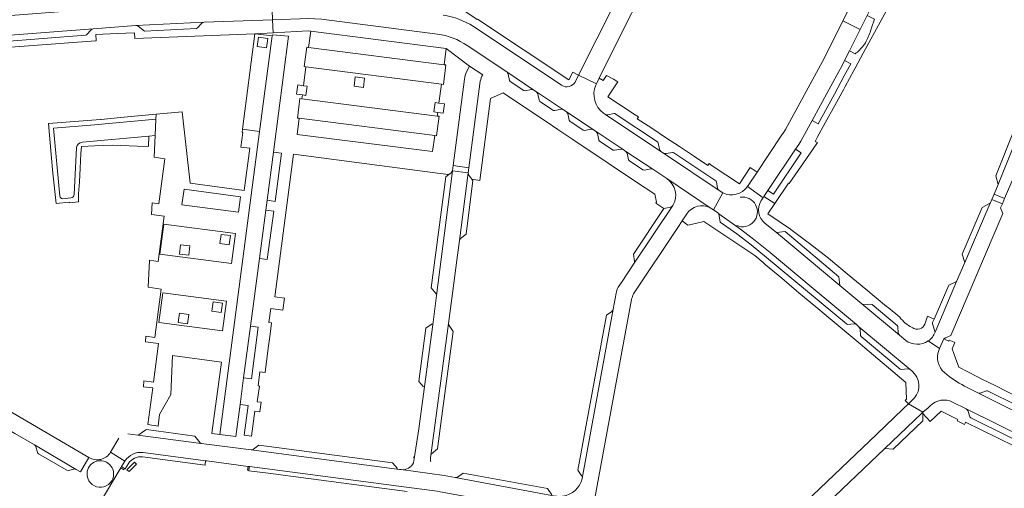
# Model space of a CAD drawing. Header units: metres. Extents: x 166325 to 190320, y 381923 to 404576.
# Tile 315 of 656: x 174157 to 174459, y 388186 to 388330. Entities that reach past the tile are written whole.
import ezdxf

# ---------------------------------------------------------------- set-up
doc = ezdxf.new("R2010")
doc.units = ezdxf.units.M
for name, color, linetype, lineweight in [('B-WE-VH-VERHARDING_BETON-GV', 8, 'Continuous', 18), ('B-WE-VH-VERHARDING_BETONSTRAATSTEEN-GV', 8, 'Continuous', 18), ('B-WE-VH-VERHARDING_STRAATBAKSTEEN-GV', 8, 'Continuous', 18)]:
    doc.layers.add(name, color=color, linetype=linetype, lineweight=lineweight)

msp = doc.modelspace()

# ---------------------------------------------------------------- linework, layer by layer
at = {"layer": 'B-WE-VH-VERHARDING_BETON-GV', "flags": 128}
for points in [[(174187.844, 388192.552), (174187.636, 388192.202), (174188.615, 388191.61), (174188.827, 388191.951)], [(174227.145, 388192.586), (174226.738, 388192.641), (174226.568, 388191.494), (174226.967, 388191.47)]]:
    msp.add_lwpolyline(points, close=True, dxfattribs=at)
at = {"layer": 'B-WE-VH-VERHARDING_BETONSTRAATSTEEN-GV', "flags": 128}
for points in [[(174358.534, 388359.853), (174359.496, 388361.782), (174356.793, 388363.137), (174354.049, 388364.417), (174339.473, 388335.235), (174328.303, 388312.864), (174333.74, 388310.175), (174334.623, 388311.9), (174342.31, 388327.458), (174346.887, 388336.533)], [(174419.459, 388336.338), (174414.185, 388338.997), (174409.465, 388329.521), (174414.783, 388326.902), (174416.918, 388331.194), (174418.035, 388333.47)], [(174409.966, 388317.353), (174411.502, 388320.308), (174414.783, 388326.902), (174409.465, 388329.521), (174404.011, 388318.57), (174403.224, 388317.065), (174402.584, 388315.924), (174391.865, 388296.193), (174391.329, 388295.362), (174390.538, 388294.175), (174383.126, 388283.086), (174380.139, 388278.617), (174384.943, 388275.161), (174385.217, 388275.58), (174386.443, 388277.445), (174394.922, 388290.122), (174395.923, 388291.55), (174396.537, 388292.543), (174400.066, 388298.968), (174405.168, 388308.329), (174408.259, 388314.022), (174409.126, 388315.632)], [(174480.165, 388327.054), (174480.49, 388327.902), (174477.208, 388329.2), (174476.842, 388328.269), (174457.224, 388279.277), (174455.966, 388276.33), (174459.173, 388274.978), (174462, 388281.595), (174468.673, 388298.242)], [(174476.842, 388328.269), (174474.4, 388326.955), (174456.505, 388281.956), (174457.224, 388279.277)], [(174409.966, 388317.353), (174409.126, 388315.632), (174408.259, 388314.022), (174405.168, 388308.329), (174400.066, 388298.968), (174401.894, 388297.959), (174406.876, 388307.079), (174409.882, 388312.661), (174411.909, 388316.392)], [(174394.922, 388290.122), (174386.443, 388277.445), (174388.196, 388276.296), (174396.706, 388289.017)], [(174294.609, 388284.424), (174289.736, 388285.063), (174289.534, 388283.511), (174294.405, 388282.861)], [(174459.173, 388274.978), (174455.966, 388276.33), (174455.268, 388274.692), (174458.466, 388273.324)], [(174454.765, 388273.512), (174452.279, 388272.192), (174446.092, 388257.849), (174446.947, 388255.296)], [(174444.408, 388249.478), (174442.048, 388248.361), (174437.499, 388237.918), (174437.029, 388236.838), (174437.043, 388236.438), (174437.832, 388233.839)], [(174409.218, 388185.579), (174422.32, 388198.097), (174433.61, 388208.864), (174434.05, 388209.303), (174429.617, 388211.844), (174427.922, 388210.222), (174419.921, 388202.569), (174402.407, 388185.816), (174390.851, 388174.762), (174381.794, 388166.098), (174373.972, 388158.616), (174372.062, 388156.86), (174361.712, 388146.891), (174361.712, 388146.89), (174365.094, 388143.344), (174365.149, 388143.397), (174376.251, 388153.999)], [(174434.046, 388208.851), (174434.05, 388209.303), (174433.61, 388208.864), (174422.32, 388198.097), (174424.959, 388197.952), (174434.022, 388206.651)], [(174192.88, 388202.272), (174212.339, 388199.7), (174212.002, 388199.906), (174210.419, 388201.915), (174195.568, 388203.935), (174195.388, 388203.887), (174193.266, 388202.407)], [(174161.18, 388199.224), (174161.494, 388198.909), (174162.207, 388196.644), (174162.414, 388196.491), (174171.033, 388191.424), (174171.555, 388191.345), (174173.25, 388191.815), (174173.642, 388191.825), (174173.985, 388191.694)]]:
    msp.add_lwpolyline(points, close=True, dxfattribs=at)
for points in [[(174413.239, 388319.399), (174411.502, 388320.308), (174409.966, 388317.353), (174411.909, 388316.392), (174409.882, 388312.661), (174406.876, 388307.079), (174401.894, 388297.959), (174400.066, 388298.968), (174396.537, 388292.543), (174395.923, 388291.55), (174394.922, 388290.122), (174396.706, 388289.017), (174388.196, 388276.296), (174386.443, 388277.445), (174385.217, 388275.58), (174388.574, 388273.382), (174392.817, 388279.649), (174392.949, 388279.56), (174400.155, 388289.936), (174401.675, 388292.125), (174400.956, 388292.511), (174401.582, 388293.659), (174404.048, 388298.18), (174406.971, 388303.539), (174409.728, 388308.594), (174410.159, 388309.384), (174412.817, 388314.259), (174413.232, 388315.019), (174415.741, 388319.619), (174425.632, 388337.851)], [(174420.335, 388332.338), (174418.035, 388333.47), (174416.918, 388331.194), (174419.14, 388330.09), (174418.295, 388327.434)], [(174168.902, 388275.721), (174167.016, 388296.593), (174179.54, 388297.556), (174198.461, 388299.333), (174198.534, 388300.873), (174193.013, 388300.357), (174187.542, 388299.807), (174181.616, 388299.236), (174181.405, 388299.22), (174174.729, 388298.699), (174168.095, 388298.181), (174165.448, 388297.974), (174166.275, 388288.489), (174166.806, 388282.748), (174167.832, 388273.455), (174171.749, 388273.807), (174171.769, 388273.581), (174174.61, 388273.892), (174174.711, 388276.41), (174174.923, 388280.072), (174175.169, 388284.336), (174175.407, 388288.744), (174175.542, 388290.924), (174179.541, 388291.115), (174185.133, 388291.372)], [(174198.461, 388299.333), (174179.54, 388297.556), (174167.016, 388296.593), (174168.902, 388275.721)], [(174175.855, 388292.301), (174196.268, 388294.168), (174198.223, 388294.304), (174198.461, 388299.333)], [(174185.133, 388291.372), (174192.751, 388291.051), (174196.126, 388290.901), (174196.268, 388294.168), (174175.855, 388292.301)], [(174173.297, 388276.155), (174174.065, 388290.607)], [(174289.329, 388244.263), (174290.879, 388256.04), (174291.658, 388262.018), (174294.405, 388282.861), (174289.534, 388283.511), (174284.667, 388245.164), (174283.593, 388236.941), (174280.801, 388216.331), (174279.19, 388204.138), (174277.776, 388194.916), (174277.566, 388193.748)], [(174289.157, 388282.85), (174288.455, 388282.323), (174287.502, 388281.608), (174283.04, 388247.536), (174284.553, 388245.685)], [(174284.667, 388245.164), (174289.534, 388283.511)], [(174294.405, 388282.861), (174291.658, 388262.018)], [(174292.005, 388262.679), (174293.74, 388263.989), (174294.054, 388266.534), (174295.842, 388280.426)], [(174295.842, 388280.426), (174295.498, 388280.883), (174294.562, 388282.123)], [(174368.75, 388272.121), (174355.413, 388281.09)], [(174169.816, 388274.894), (174172.324, 388275.135)], [(174458.619, 388270.321), (174457.931, 388272.073), (174458.466, 388273.324), (174455.268, 388274.692), (174454.765, 388273.512), (174446.947, 388255.296), (174444.408, 388249.478), (174437.832, 388233.839)], [(174357.241, 388272.78), (174345.4, 388255.071), (174341.433, 388249.145), (174340.475, 388247.695)], [(174356.62, 388272.339), (174354.494, 388271.902), (174345.111, 388257.824), (174345.495, 388255.607)], [(174345.4, 388255.071), (174357.241, 388272.78)], [(174345.146, 388245.634), (174358.772, 388266.07), (174360.147, 388268.133), (174361.532, 388270.21)], [(174435.698, 388231.195), (174439.192, 388228.879), (174440.468, 388231.808), (174440.952, 388232.156), (174442.645, 388232.84), (174458.619, 388270.321)], [(174282.855, 388196.015), (174288.341, 388236.539), (174289.329, 388244.263)], [(174323.376, 388183.47), (174322.368, 388178.047), (174332.058, 388176.23), (174344.521, 388243.889)], [(174339.784, 388245.839), (174338.906, 388240.928), (174329.382, 388188.882)], [(174329.382, 388188.882), (174338.906, 388240.928)], [(174338.505, 388240.279), (174336.811, 388239.094), (174328.025, 388191.42), (174329.246, 388189.635)], [(174283.306, 388236.44), (174281.379, 388235.107), (174279.256, 388218.753), (174280.609, 388217.09)], [(174280.801, 388216.331), (174283.593, 388236.941)], [(174288.341, 388236.539), (174282.855, 388196.015)], [(174289.779, 388234.114), (174288.481, 388235.891)], [(174283.023, 388196.362), (174284.939, 388197.973), (174286.322, 388208.13), (174289.779, 388234.114)], [(174126.007, 388215.014), (174135.755, 388213.071), (174136.737, 388212.807), (174138.153, 388212.289), (174139.541, 388211.702), (174140.903, 388211.044), (174142.231, 388210.318), (174155.15, 388202.753), (174161.18, 388199.224), (174173.985, 388191.694), (174175.323, 388190.971), (174177.842, 388195.401), (174151.667, 388210.698)], [(174187.075, 388201.311), (174184.54, 388197.041), (174188.864, 388194.27)], [(174227.687, 388197.693), (174213.117, 388199.598), (174212.339, 388199.7), (174192.88, 388202.272), (174189.808, 388202.673)], [(174277.776, 388194.916), (174279.19, 388204.138)], [(174272.662, 388192.026), (174271.166, 388193.691), (174230.053, 388199.141), (174228.446, 388197.876)], [(174167.442, 388157.077), (174167.954, 388158.72), (174168.772, 388160.427), (174180.915, 388180.881), (174181.124, 388181.233), (174187.636, 388192.202), (174187.844, 388192.552), (174188.864, 388194.27), (174184.54, 388197.041)], [(174177.842, 388195.401), (174175.323, 388190.971)], [(174194.546, 388196.912), (174213.706, 388194.37), (174214.105, 388194.317), (174226.738, 388192.641), (174227.145, 388192.586), (174273.117, 388186.536), (174284.875, 388184.988), (174285.807, 388184.816), (174301.602, 388181.908), (174318.509, 388178.748), (174321.751, 388178.163), (174322.368, 388178.047), (174323.376, 388183.47)], [(174321.622, 388183.431), (174321.123, 388183.512), (174320.629, 388183.592), (174290.357, 388189.195), (174286.948, 388189.832), (174273.787, 388191.628), (174273.246, 388191.71), (174227.687, 388197.693)], [(174227.687, 388197.693), (174273.246, 388191.71)], [(174273.787, 388191.628), (174286.948, 388189.832)], [(174290.357, 388189.195), (174320.629, 388183.592)], [(174320.07, 388183.918), (174318.747, 388185.817), (174292.794, 388190.508), (174291.065, 388189.325)]]:
    msp.add_lwpolyline(points, dxfattribs=at)
at = {"layer": 'B-WE-VH-VERHARDING_BETONSTRAATSTEEN-GV'}
for points in [[(174418.295, 388327.434, -0.0291033), (174416.879, 388323.727)], [(174416.879, 388323.727, -0.0269376), (174415.842, 388321.942)], [(174415.842, 388321.942, -0.0530763), (174413.239, 388319.399)], [(174174.065, 388290.607, -0.3349084), (174175.855, 388292.301)], [(174289.534, 388283.511, -0.1436938), (174289.157, 388282.85)], [(174294.562, 388282.123, -0.1477299), (174294.405, 388282.861)], [(174355.413, 388281.09, -0.3959535), (174357.241, 388272.78)], [(174168.902, 388275.721, 0.365105), (174169.816, 388274.894)], [(174173.297, 388276.155, -0.3625825), (174172.324, 388275.135)], [(174291.658, 388262.018, -0.1751176), (174292.005, 388262.679)], [(174345.495, 388255.607, -0.0843712), (174345.4, 388255.071)], [(174340.475, 388247.695, 0.0875937), (174339.784, 388245.839)], [(174344.521, 388243.889, -0.0366203), (174345.146, 388245.634)], [(174338.906, 388240.928, -0.1406607), (174338.505, 388240.279)], [(174288.481, 388235.891, -0.1700789), (174288.341, 388236.539)], [(174184.54, 388197.041, -0.426438), (174177.842, 388195.401)], [(174228.446, 388197.876, -0.1543809), (174227.687, 388197.693)], [(174277.56, 388195.593, -0.1814257), (174277.776, 388194.916)], [(174282.889, 388193.978, -0.0952361), (174282.855, 388196.015)], [(174282.855, 388196.015, -0.1276041), (174283.023, 388196.362)], [(174182.417, 388194.233, 0.6773869), (174177.878, 388188.146)], [(174182.417, 388194.233, -0.2378824), (174185.165, 388191.785)], [(174277.566, 388193.748, -0.3185406), (174273.787, 388191.628)], [(174177.878, 388188.146, 0.9166942), (174185.165, 388191.785)], [(174291.065, 388189.325, -0.1265794), (174290.357, 388189.195)], [(174329.382, 388188.882, -0.3037291), (174323.376, 388183.47)]]:
    msp.add_lwpolyline(points, format="xyb", dxfattribs=at)
at = {"layer": 'B-WE-VH-VERHARDING_STRAATBAKSTEEN-GV', "flags": 128}
for points in [[(174213.289, 388329.169), (174234.289, 388329.887), (174234.084, 388335.877), (174231.987, 388335.786), (174229.836, 388335.762), (174213.906, 388335.19), (174200.866, 388334.643), (174191.106, 388334.03), (174137.825, 388329.965), (174129.587, 388328.684), (174130.432, 388323.251)], [(174234.084, 388335.877), (174234.289, 388329.887), (174245.407, 388330.267), (174247.261, 388330.214), (174249.265, 388330.031), (174284.967, 388325.469)], [(174327.243, 388310.741), (174328.303, 388312.864), (174326.503, 388313.76), (174325.336, 388311.419), (174297.256, 388330.123), (174297.119, 388329.952), (174292.697, 388332.898), (174292.719, 388333.004), (174260.887, 388337.177)], [(174180.072, 388323.472), (174179.938, 388325.356), (174186.559, 388325.657), (174191.847, 388325.897), (174191.926, 388324.161), (174228.866, 388325.61), (174234.5, 388325.914), (174234.289, 388329.887), (174213.289, 388329.169), (174212.551, 388328.836), (174211.184, 388327.38), (174210.871, 388327.222), (174194.914, 388326.361), (174192.956, 388327.88), (174192.245, 388328.119), (174179.169, 388327.133), (174178.525, 388326.804), (174177.165, 388325.284), (174176.809, 388325.116), (174150.844, 388323.11), (174150.485, 388323.265), (174148.955, 388324.53), (174148.194, 388324.787)], [(174148.194, 388324.787), (174179.169, 388327.133), (174192.245, 388328.119), (174213.289, 388329.169)], [(174284.967, 388325.469), (174249.265, 388330.031), (174247.261, 388330.214), (174245.407, 388330.267), (174234.289, 388329.887), (174234.5, 388325.914), (174245.249, 388326.486), (174246.032, 388326.401), (174287.642, 388321.087), (174294.783, 388315.609), (174298.886, 388312.976)], [(174293.895, 388313.872), (174294.783, 388315.609), (174287.642, 388321.087), (174286.963, 388316.068), (174287.554, 388316.005), (174286.75, 388310.046), (174286.195, 388310.117), (174285.392, 388304.281), (174287.117, 388304.041), (174286.705, 388301.187), (174285.031, 388301.424), (174284.874, 388300.286), (174285.446, 388300.223), (174284.643, 388294.252), (174284.085, 388294.316), (174283.443, 388289.361), (174241.843, 388294.648), (174242.477, 388299.635), (174241.91, 388299.697), (174242.704, 388305.692), (174243.248, 388305.622), (174243.423, 388306.775), (174241.649, 388307.041), (174242.035, 388309.916), (174243.811, 388309.636), (174244.545, 388315.435), (174243.97, 388315.511), (174244.778, 388321.505), (174245.367, 388321.419), (174246.032, 388326.401), (174245.249, 388326.486), (174234.5, 388325.914), (174228.866, 388325.61), (174234.182, 388324.91), (174234.224, 388325.228), (174239.216, 388324.884), (174234.562, 388289.207), (174237.032, 388288.891), (174235.045, 388274.054), (174232.583, 388274.399), (174232.195, 388271.374), (174234.644, 388271.058), (174232.654, 388256.235), (174230.213, 388256.554), (174227.465, 388235.69), (174229.884, 388235.373), (174227.817, 388219.546), (174225.373, 388219.844), (174224.3, 388211.698), (174226.766, 388211.377), (174225.55, 388202.236), (174227.796, 388201.925), (174228.81, 388209.625), (174230.396, 388209.416), (174230.784, 388212.36), (174229.584, 388212.518), (174230.217, 388217.324), (174229.826, 388217.376), (174230.388, 388221.655), (174231.974, 388221.447), (174232.969, 388229.004), (174233.531, 388233.269), (174233.987, 388236.73)], [(174295.972, 388327.869), (174321.135, 388311.077), (174323.079, 388309.751)], [(174142.457, 388317.449), (174145.853, 388317.661), (174145.604, 388320.851), (174152.564, 388321.38), (174159.345, 388321.896), (174166.215, 388322.418), (174172.915, 388322.928), (174179.968, 388323.464), (174180.072, 388323.472)], [(174355.413, 388281.09), (174351.14, 388283.94), (174350.458, 388284.087), (174348.422, 388283.68), (174348.054, 388283.745), (174343.878, 388286.527), (174343.663, 388286.858), (174343.25, 388288.901), (174342.832, 388289.455), (174342.008, 388289.997), (174341.347, 388290.169), (174339.282, 388289.766), (174338.909, 388289.839), (174334.722, 388292.62), (174334.518, 388292.926), (174334.123, 388294.966), (174333.707, 388295.541), (174332.838, 388296.113), (174332.185, 388296.242), (174330.109, 388295.855), (174329.726, 388295.937), (174325.555, 388298.724), (174325.346, 388299.045), (174324.945, 388301.069), (174324.513, 388301.656), (174323.689, 388302.199), (174322.989, 388302.376), (174320.959, 388301.959), (174320.581, 388302.031), (174316.427, 388304.812), (174316.192, 388305.139), (174315.805, 388307.152), (174315.373, 388307.744), (174314.544, 388308.306), (174313.824, 388308.459), (174311.833, 388308.041), (174311.449, 388308.113), (174307.27, 388310.901), (174307.071, 388311.222), (174306.684, 388313.226), (174306.244, 388313.842), (174294.043, 388321.948)], [(174294.043, 388321.948), (174306.244, 388313.842), (174314.544, 388308.306), (174315.373, 388307.744), (174323.689, 388302.199), (174324.513, 388301.656), (174332.838, 388296.113), (174333.707, 388295.541), (174342.008, 388289.997), (174342.832, 388289.455), (174351.14, 388283.94), (174355.413, 388281.09), (174368.75, 388272.121), (174369.683, 388271.494), (174372.593, 388276.699), (174371.458, 388277.458), (174354.409, 388288.9), (174353.569, 388289.457), (174336.514, 388300.816)], [(174298.886, 388312.976), (174294.783, 388315.609), (174293.895, 388313.872)], [(174289.534, 388283.511), (174289.736, 388285.063), (174293.204, 388311.665)], [(174293.204, 388311.665), (174289.736, 388285.063), (174294.609, 388284.424), (174298.088, 388311.056)], [(174298.088, 388311.056), (174294.609, 388284.424), (174294.405, 388282.861)], [(174333.55, 388309.805), (174333.74, 388310.175), (174328.303, 388312.864), (174327.243, 388310.741)], [(174359.29, 388290.902), (174355.036, 388293.717), (174350.784, 388296.53), (174346.306, 388299.493), (174346.663, 388300.033), (174345.645, 388300.708), (174337.306, 388306.231), (174340.341, 388310.814), (174339.027, 388311.686), (174336.895, 388312.751), (174335.877, 388311.257), (174334.623, 388311.9), (174333.74, 388310.175), (174333.55, 388309.805)], [(174294.562, 388282.123), (174295.498, 388280.883), (174297.931, 388280.514), (174301.249, 388305.659), (174305.13, 388307.421), (174320.32, 388297.279), (174321.885, 388296.208), (174326.239, 388293.296), (174326.502, 388293.12), (174348.56, 388278.392), (174348.72, 388278.285), (174351.737, 388276.283), (174352.207, 388273.845), (174352.015, 388273.557), (174354.494, 388271.902), (174356.62, 388272.339)], [(174336.514, 388300.816), (174335.913, 388301.221)], [(174337.253, 388300.683), (174339.245, 388301.05), (174339.414, 388301.049), (174339.573, 388300.985), (174352.53, 388292.376), (174352.665, 388292.251), (174352.745, 388292.05), (174353.149, 388290.088)], [(174339.573, 388300.985), (174339.414, 388301.049), (174339.245, 388301.05), (174337.253, 388300.683)], [(174353.149, 388290.088), (174352.745, 388292.05), (174352.665, 388292.251), (174352.53, 388292.376), (174339.573, 388300.985)], [(174336.514, 388300.816), (174353.569, 388289.457)], [(174353.569, 388289.457), (174354.409, 388288.9)], [(174354.409, 388288.9), (174371.458, 388277.458)], [(174355.183, 388288.755), (174357.152, 388289.094), (174357.334, 388289.1), (174357.533, 388289.006), (174370.444, 388280.396), (174370.59, 388280.276), (174370.668, 388280.06), (174371.006, 388278.091)], [(174357.533, 388289.006), (174357.334, 388289.1), (174357.152, 388289.094), (174355.183, 388288.755)], [(174371.006, 388278.091), (174370.668, 388280.06), (174370.59, 388280.276), (174370.444, 388280.396), (174357.533, 388289.006)], [(174380.139, 388278.617), (174383.126, 388283.086), (174381.024, 388284.491), (174377.712, 388279.486), (174369.373, 388285.027), (174368.361, 388285.697), (174367.994, 388285.143), (174363.543, 388288.088), (174359.29, 388290.902)], [(174233.987, 388236.73), (174233.17, 388236.838), (174233.732, 388241.114), (174237.463, 388240.624), (174237.938, 388244.341), (174234.946, 388244.736), (174240.742, 388288.597), (174285.809, 388282.642), (174288.455, 388282.323), (174289.157, 388282.85)], [(174371.458, 388277.458), (174372.593, 388276.699)], [(174384.42, 388274.369), (174384.943, 388275.161), (174380.139, 388278.617)], [(174372.593, 388276.699), (174369.683, 388271.494), (174371.034, 388270.574), (174371.37, 388270.292), (174378.047, 388265.537), (174382.556, 388262.057), (174387.177, 388258.337), (174399.715, 388247.833), (174413.632, 388236.194), (174414.401, 388235.536), (174430.145, 388222.373), (174430.786, 388221.845)], [(174405.025, 388256.622), (174403.747, 388257.683), (174399.204, 388261.129), (174393.539, 388265.426), (174393.423, 388265.505), (174386.449, 388270.244), (174388.574, 388273.382), (174385.217, 388275.58), (174384.943, 388275.161), (174384.42, 388274.369)], [(174415.118, 388232.519), (174414.938, 388232.853), (174414.755, 388234.884), (174414.401, 388235.536), (174413.632, 388236.194), (174412.911, 388236.426), (174410.896, 388236.266), (174410.549, 388236.392), (174386.057, 388256.863), (174381.322, 388260.736), (174376.918, 388264.081), (174371.763, 388267.696), (174371.37, 388270.292), (174371.034, 388270.574), (174369.683, 388271.494), (174368.75, 388272.121)], [(174361.532, 388270.21), (174360.147, 388268.133), (174361.889, 388266.792), (174364.212, 388267.317), (174366.812, 388267.846), (174373.191, 388263.564), (174382.389, 388257.413), (174384.975, 388255.258), (174385.747, 388254.6), (174390.711, 388250.437), (174395.271, 388246.613), (174395.992, 388246.008), (174400.521, 388242.21), (174404.994, 388238.458), (174409.887, 388234.354), (174414.78, 388230.251), (174416.19, 388229.072), (174428.805, 388218.391), (174429.001, 388213.334), (174428.646, 388212.911), (174429.617, 388211.844), (174430.26, 388212.43), (174431.504, 388213.652)], [(174428.784, 388231.352), (174426.855, 388232.938), (174415.347, 388242.573), (174408.515, 388248.271), (174389.042, 388264.561), (174385.649, 388267.322)], [(174385.649, 388267.322), (174389.042, 388264.561), (174391.735, 388264.784), (174408.272, 388250.922), (174408.515, 388248.271), (174415.347, 388242.573), (174416.048, 388242.323), (174418.08, 388242.487), (174418.455, 388242.38), (174426.133, 388235.967), (174426.322, 388235.616), (174426.49, 388233.604), (174426.855, 388232.938), (174428.784, 388231.352)], [(174426.925, 388238.471), (174423.378, 388241.412), (174422.918, 388241.799), (174416.529, 388247.065), (174410.777, 388251.843), (174405.025, 388256.622)], [(174437.832, 388233.839), (174437.043, 388236.438), (174437.029, 388236.838), (174437.499, 388237.918), (174435.433, 388238.769), (174434.771, 388236.613)], [(174430.786, 388221.845), (174430.145, 388222.373), (174429.457, 388222.605), (174427.397, 388222.445), (174427.049, 388222.554), (174415.118, 388232.519)], [(174467.832, 388211.687), (174463.951, 388213.619), (174460.07, 388215.552), (174456.23, 388217.464), (174452.391, 388219.376), (174450.629, 388220.238), (174445.099, 388223.136), (174444.095, 388225.876), (174443.026, 388228.795), (174443.861, 388230.722), (174443.714, 388230.796), (174442.103, 388231.44), (174442, 388231.16), (174440.468, 388231.808), (174439.192, 388228.879), (174438.913, 388228.239)], [(174438.913, 388228.239), (174439.192, 388228.879), (174435.698, 388231.195)], [(174443.189, 388212.407), (174447.375, 388210.333), (174475.535, 388196.338), (174488.345, 388189.961), (174491.037, 388195.362), (174488.941, 388196.413), (174471.707, 388204.927), (174450.983, 388215.251), (174448.046, 388216.7), (174446.823, 388217.304)], [(174446.823, 388217.304), (174448.046, 388216.7), (174450.983, 388215.251), (174451.696, 388215.182), (174453.578, 388215.824), (174453.933, 388215.801), (174472.123, 388206.789), (174471.47, 388205.455)], [(174431.504, 388213.652), (174430.26, 388212.43), (174429.617, 388211.844), (174434.05, 388209.303), (174435.631, 388210.666), (174436.29, 388211.234)], [(174451.696, 388215.182), (174450.983, 388215.251), (174471.707, 388204.927), (174488.941, 388196.413), (174488.472, 388196.961), (174487.788, 388198.821), (174487.583, 388199.134), (174473.009, 388206.374), (174472.279, 388204.997)], [(174471.47, 388205.455), (174472.123, 388206.789), (174453.933, 388215.801), (174453.578, 388215.824), (174451.696, 388215.182)], [(174436.29, 388211.234), (174435.631, 388210.666), (174434.05, 388209.303), (174434.046, 388208.851), (174436.338, 388206.454), (174439.678, 388209.64), (174444.786, 388207.074), (174444.563, 388206.626), (174446.811, 388205.51), (174447.034, 388205.958), (174447.181, 388206.253), (174462.174, 388198.807)], [(174448.761, 388207.569), (174448.519, 388207.868), (174447.859, 388209.79), (174447.375, 388210.333), (174443.189, 388212.407)], [(174472.5, 388195.8), (174448.761, 388207.569)], [(174194.371, 388195.593), (174213.532, 388193.023), (174213.557, 388193.218), (174213.706, 388194.37), (174194.546, 388196.912)], [(174188.864, 388194.27), (174187.844, 388192.552), (174188.827, 388191.951), (174188.984, 388191.861), (174189.974, 388193.545)], [(174301.602, 388181.908), (174285.807, 388184.816), (174284.875, 388184.988), (174273.117, 388186.536), (174227.145, 388192.586), (174226.967, 388191.47), (174226.955, 388191.295), (174232.93, 388190.506), (174257.67, 388187.236), (174275.661, 388184.859)]]:
    msp.add_lwpolyline(points, dxfattribs=at)
at = {"layer": 'B-WE-VH-VERHARDING_STRAATBAKSTEEN-GV'}
for points in [[(174295.972, 388327.869, 0.1039444), (174286.681, 388331.29)], [(174294.043, 388321.948, 0.12384), (174284.967, 388325.469)], [(174293.895, 388313.872, 0.0744079), (174293.204, 388311.665)], [(174298.088, 388311.056, -0.1091913), (174298.886, 388312.976)], [(174323.079, 388309.751, 0.4283785), (174327.243, 388310.741)], [(174333.55, 388309.805, 0.3456037), (174335.913, 388301.221)], [(174336.514, 388300.816, 0.1646273), (174337.253, 388300.683)], [(174353.569, 388289.457, -0.1602778), (174353.149, 388290.088)], [(174354.409, 388288.9, 0.161635), (174355.183, 388288.755)], [(174371.006, 388278.091, 0.1729562), (174371.458, 388277.458)], [(174380.139, 388278.617, -0.3697226), (174372.593, 388276.699)], [(174377.967, 388275.355, -1.323843), (174376.857, 388266.652)], [(174384.42, 388274.369, 0.3985157), (174385.649, 388267.322)], [(174356.62, 388272.339, 0.1459046), (174357.241, 388272.78)], [(174368.75, 388272.121, 0.3926272), (174361.532, 388270.21)], [(174430.724, 388235.322, -0.1076572), (174426.925, 388238.471)], [(174431.873, 388234.805, -0.026671), (174430.724, 388235.322)], [(174434.146, 388235.531, -0.2549588), (174431.873, 388234.805)], [(174434.771, 388236.613, -0.0215429), (174434.146, 388235.531)], [(174435.698, 388231.195, 0.1469028), (174437.832, 388233.839)], [(174435.698, 388231.195, -0.3224141), (174428.784, 388231.352)], [(174440.655, 388221.444, -0.3122363), (174438.913, 388228.239)], [(174430.786, 388221.845, -0.3972867), (174431.504, 388213.652)], [(174446.823, 388217.304, -0.0562081), (174440.655, 388221.444)], [(174436.29, 388211.234, -0.3227481), (174443.189, 388212.407)], [(174194.546, 388196.912, 0.2714336), (174188.864, 388194.27)], [(174189.974, 388193.545, -0.26816), (174194.371, 388195.593)]]:
    msp.add_lwpolyline(points, format="xyb", dxfattribs=at)
at = {"layer": 'B-WE-VH-VERHARDING_STRAATBAKSTEEN-GV', "flags": 128}
for points in [[(174212.551, 388328.836), (174213.289, 388329.169), (174192.245, 388328.119), (174192.956, 388327.88), (174194.914, 388326.361), (174210.871, 388327.222), (174211.184, 388327.38)], [(174178.525, 388326.804), (174179.169, 388327.133), (174148.194, 388324.787), (174148.955, 388324.53), (174150.485, 388323.265), (174150.844, 388323.11), (174176.809, 388325.116), (174177.165, 388325.284)], [(174227.465, 388235.69), (174230.213, 388256.554), (174232.195, 388271.374), (174232.583, 388274.399), (174234.562, 388289.207), (174239.216, 388324.884), (174234.224, 388325.228), (174234.182, 388324.91), (174230.312, 388295.54), (174218.044, 388202.448), (174223, 388201.792), (174224.3, 388211.698), (174225.373, 388219.844)], [(174234.182, 388324.91), (174228.866, 388325.61), (174225.066, 388296.232), (174230.312, 388295.54)], [(174246.032, 388326.401), (174245.367, 388321.419), (174286.963, 388316.068), (174287.642, 388321.087)], [(174232.389, 388321.231), (174229.559, 388321.633), (174229.946, 388324.544), (174232.776, 388324.13)], [(174245.367, 388321.419), (174244.778, 388321.505), (174243.97, 388315.511), (174244.545, 388315.435), (174286.195, 388310.117), (174286.75, 388310.046), (174287.554, 388316.005), (174286.963, 388316.068)], [(174286.195, 388310.117), (174244.545, 388315.435), (174243.811, 388309.636), (174244.868, 388309.469), (174244.471, 388306.618), (174243.423, 388306.775), (174243.248, 388305.622), (174284.874, 388300.286), (174285.031, 388301.424), (174283.867, 388301.589), (174284.259, 388304.439), (174285.392, 388304.281)], [(174306.244, 388313.842), (174306.684, 388313.226), (174307.071, 388311.222), (174307.27, 388310.901), (174311.449, 388308.113), (174311.833, 388308.041), (174313.824, 388308.459), (174314.544, 388308.306)], [(174262.523, 388311.956), (174262.169, 388309.107), (174259.325, 388309.467), (174259.701, 388312.337)], [(174315.373, 388307.744), (174315.805, 388307.152), (174316.192, 388305.139), (174316.427, 388304.812), (174320.581, 388302.031), (174320.959, 388301.959), (174322.989, 388302.376), (174323.689, 388302.199)], [(174243.248, 388305.622), (174242.704, 388305.692), (174241.91, 388299.697), (174242.477, 388299.635), (174284.085, 388294.316), (174284.643, 388294.252), (174285.446, 388300.223), (174284.874, 388300.286)], [(174230.312, 388295.54), (174225.066, 388296.232), (174224.937, 388295.24), (174225.151, 388295.219), (174224.568, 388290.76), (174227.337, 388290.387), (174225.567, 388277.438), (174208.937, 388279.639), (174206.524, 388301.616), (174198.534, 388300.873), (174198.461, 388299.333), (174198.223, 388294.304), (174197.907, 388287.622), (174201.191, 388287.195), (174199.376, 388273.328), (174197.249, 388273.624), (174197.081, 388270.056), (174200.99, 388269.493), (174199.158, 388255.635), (174196.44, 388256.007), (174196.061, 388247.7), (174200.013, 388247.127), (174198.094, 388232.289), (174195.358, 388232.639), (174195.278, 388230.919), (174199.223, 388230.359), (174197.684, 388218.469), (174194.714, 388218.914), (174194.629, 388217.105), (174197.468, 388216.753), (174195.996, 388205.453), (174199.143, 388205.034), (174199.585, 388208.548), (174202.987, 388214.691), (174203.569, 388226.657), (174218.563, 388224.708), (174215.671, 388202.832), (174215.658, 388202.742), (174218.044, 388202.448)], [(174324.513, 388301.656), (174324.945, 388301.069), (174325.346, 388299.045), (174325.555, 388298.724), (174329.726, 388295.937), (174330.109, 388295.855), (174332.185, 388296.242), (174332.838, 388296.113)], [(174242.477, 388299.635), (174241.843, 388294.648), (174283.443, 388289.361), (174284.085, 388294.316)], [(174333.707, 388295.541), (174334.123, 388294.966), (174334.518, 388292.926), (174334.722, 388292.62), (174338.909, 388289.839), (174339.282, 388289.766), (174341.347, 388290.169), (174342.008, 388289.997)], [(174342.832, 388289.455), (174343.25, 388288.901), (174343.663, 388286.858), (174343.878, 388286.527), (174348.054, 388283.745), (174348.422, 388283.68), (174350.458, 388284.087), (174351.14, 388283.94)], [(174224.406, 388275.462), (174207.076, 388277.81), (174206.45, 388273.064), (174223.774, 388270.773)], [(174206.45, 388273.064), (174207.076, 388277.81), (174224.406, 388275.462), (174223.774, 388270.773)], [(174371.37, 388270.292), (174371.763, 388267.696), (174376.918, 388264.081), (174381.322, 388260.736), (174386.057, 388256.863), (174410.549, 388236.392), (174410.896, 388236.266), (174412.911, 388236.426), (174413.632, 388236.194), (174399.715, 388247.833), (174387.177, 388258.337), (174382.556, 388262.057), (174378.047, 388265.537)], [(174200.868, 388267.073), (174199.678, 388257.903), (174221.686, 388255.031), (174222.894, 388264.213)], [(174199.678, 388257.903), (174200.868, 388267.073), (174222.894, 388264.213), (174221.686, 388255.031)], [(174389.042, 388264.561), (174408.515, 388248.271), (174408.272, 388250.922), (174391.735, 388264.784)], [(174221.315, 388263.549), (174220.917, 388260.707), (174218.069, 388261.108), (174218.442, 388263.929)], [(174208.866, 388260.377), (174208.519, 388257.531), (174205.646, 388257.897), (174206.014, 388260.756)], [(174200.533, 388245.988), (174199.315, 388236.811), (174218.943, 388234.24), (174220.163, 388243.413)], [(174220.163, 388243.413), (174218.943, 388234.24), (174199.315, 388236.811), (174200.533, 388245.988)], [(174218.86, 388242.802), (174218.495, 388239.958), (174215.625, 388240.34), (174215.983, 388243.188)], [(174416.048, 388242.323), (174415.347, 388242.573), (174426.855, 388232.938), (174426.49, 388233.604), (174426.322, 388235.616), (174426.133, 388235.967), (174418.455, 388242.38), (174418.08, 388242.487)], [(174208.512, 388239.34), (174208.142, 388236.488), (174205.276, 388236.854), (174205.642, 388239.694)], [(174414.401, 388235.536), (174414.755, 388234.884), (174414.938, 388232.853), (174415.118, 388232.519), (174427.049, 388222.554), (174427.397, 388222.445), (174429.457, 388222.605), (174430.145, 388222.373)], [(174447.375, 388210.333), (174447.859, 388209.79), (174448.519, 388207.868), (174448.761, 388207.569), (174472.5, 388195.8), (174472.892, 388195.772), (174474.819, 388196.407), (174475.535, 388196.338)], [(174192.462, 388193.285), (174191.862, 388193.939), (174189.47, 388191.582), (174190.269, 388191.105)]]:
    msp.add_lwpolyline(points, close=True, dxfattribs=at)

doc.saveas('drawing.dxf')
